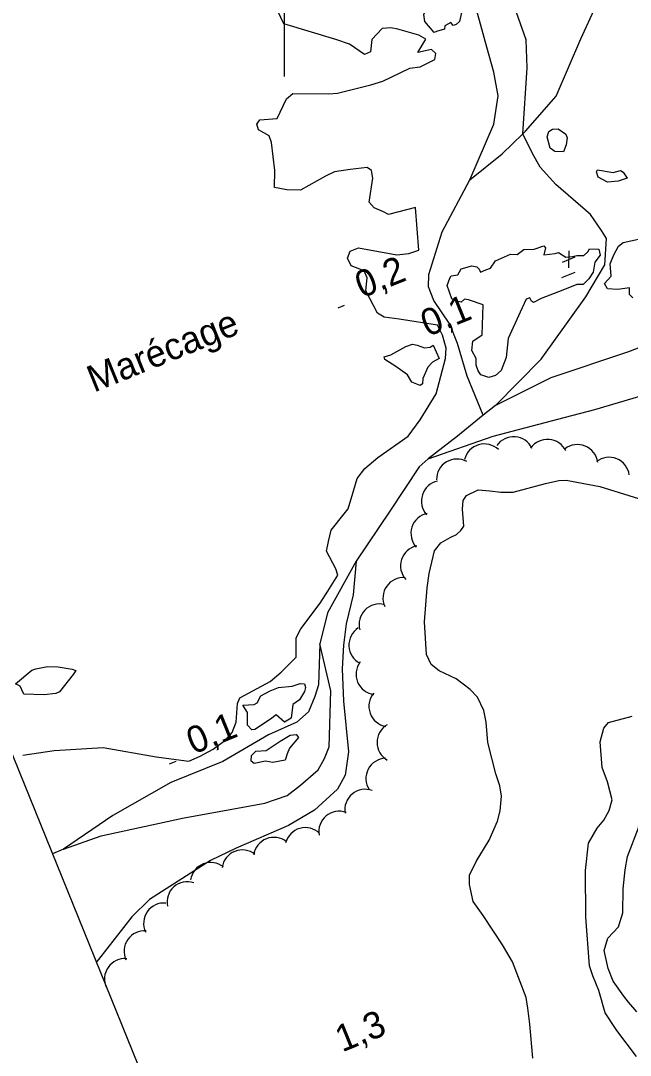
# Model space of a CAD drawing. Extents: x 362852 to 366875, y 5563573 to 5566479.
# Drawn here: x 362961.3 to 363050.9, y 5564846.1 to 5564998.2 of the extents above; entities that cross this region are included whole.
import ezdxf

# ---------------------------------------------------------------- set-up
doc = ezdxf.new("R2010")
doc.units = 0
for name, color, linetype in [('Niveau 2', 7, 'Continuous'), ('Niveau 22', 7, 'Continuous'), ('Niveau 3', 7, 'Continuous'), ('Niveau 4', 7, 'Continuous'), ('Niveau 44', 7, 'Continuous'), ('Niveau 60', 7, 'Continuous'), ('Niveau 61', 7, 'Continuous'), ('Niveau 7', 7, 'Continuous')]:
    doc.layers.add(name, color=color, linetype=linetype)

msp = doc.modelspace()

# ---------------------------------------------------------------- linework, layer by layer
at = {"layer": 'Niveau 2'}
for points in [[(363029.38, 5564896.8), (363028.42, 5564898.78), (363027.38, 5564899.91), (363025.28, 5564901.48), (363022.79, 5564902.63), (363021.64, 5564903.58), (363020.96, 5564905.05), (363020.65, 5564909.82), (363021.06, 5564914.82), (363021.35, 5564916.95), (363022.14, 5564920.29), (363023.03, 5564921.47), (363024.4, 5564922.24), (363025.34, 5564922.69), (363025.97, 5564923.27), (363026.45, 5564923.91), (363026.23, 5564926.39), (363026.31, 5564927.68), (363026.83, 5564928.4), (363028.54, 5564929.24), (363030.24, 5564929.08), (363031.89, 5564928.89), (363033.7, 5564928.9), (363038.43, 5564930.19), (363040.37, 5564930.63), (363041.49, 5564930.66), (363046.4, 5564929.71), (363052.09, 5564927.96)], [(363036.55, 5564845.69), (363036.13, 5564850.72), (363035.84, 5564853.05), (363035.61, 5564854.64), (363033.6, 5564859.88), (363032.13, 5564862.34), (363029.25, 5564866.65), (363027.81, 5564868.74), (363027.27, 5564871.21), (363027.26, 5564872.58), (363028.22, 5564874.62), (363030.17, 5564877.75), (363031.39, 5564880.52), (363031.75, 5564882.05), (363031.97, 5564884.22), (363031.7, 5564885.74), (363031.15, 5564887.51), (363029.97, 5564892.1), (363029.73, 5564895.07), (363029.38, 5564896.8)], [(363051.79, 5564845.96), (363048.93, 5564849.77), (363047.22, 5564852.37), (363046.27, 5564855.66), (363045.37, 5564857.79), (363044.88, 5564859.27), (363044.37, 5564866.45), (363044.3, 5564873.31), (363044.75, 5564877.31), (363046.01, 5564879.53), (363047.02, 5564880.7), (363047.81, 5564882.1), (363048.22, 5564883.65), (363047.54, 5564886.31), (363046.78, 5564888.43), (363046.46, 5564892.18), (363047.03, 5564894.23), (363047.7, 5564895.02), (363051.18, 5564895.98)], [(363051.84, 5564852.49), (363050.62, 5564853.91), (363049.93, 5564854.81), (363048.37, 5564857.03), (363047.66, 5564858.86), (363047.04, 5564861.54), (363047.6, 5564863.34), (363049.15, 5564864.99), (363049.78, 5564867.06), (363049.86, 5564870.6), (363050.12, 5564873.4), (363050.48, 5564875.36), (363052.1, 5564879.54), (363052.42, 5564881.61), (363052.62, 5564883.51), (363053.02, 5564885.24), (363053.96, 5564887.76)]]:
    msp.add_lwpolyline(points, dxfattribs=at)
at = {"layer": 'Niveau 22'}
for points in [[(363031.07, 5564941.65), (363037.79, 5564948.46), (363044.36, 5564957.62), (363047.16, 5564962.31), (363047.42, 5564966.19), (363046.67, 5564967.38), (363045.06, 5564969.72), (363039.95, 5564974.11), (363037.63, 5564976.65), (363036.52, 5564978.69), (363035.11, 5564981.57), (363035.74, 5564991.26), (363035.57, 5564995.39), (363033.63, 5565000.92), (363030.93, 5565008.94), (363029.21, 5565013.74), (363027.55, 5565015.62), (363024.49, 5565017.66), (363019.44, 5565020.74), (363017.25, 5565022.95)], [(363035.11, 5564981.57), (363035.5, 5564981.94), (363039.99, 5564987.09), (363043.62, 5564995.51), (363045.85, 5565000.35), (363048.13, 5565002.69), (363051.42, 5565004.4), (363054.76, 5565005.42), (363062.96, 5565006.76), (363075.07, 5565009.75), (363087.17, 5565012.5), (363100.7, 5565014.26), (363104.69, 5565014.56)], [(363029.28, 5564940.19), (363026.94, 5564945.95), (363025.51, 5564950.73), (363024.37, 5564953.58), (363022.02, 5564957.07), (363021.24, 5564959.07), (363021.29, 5564960.91), (363023.24, 5564967.15), (363027.3, 5564974.81), (363030.86, 5564982.99), (363031.5, 5564987.15), (363030.84, 5564990.65), (363029.81, 5564994.3), (363027.55, 5565002.52)], [(363021.2, 5564933.79), (363030.75, 5564937.13), (363040.25, 5564939.62), (363045.66, 5564941.05), (363059.61, 5564945.18), (363067.76, 5564948.48), (363081.74, 5564953.46), (363087.27, 5564955.53), (363090.06, 5564958.46), (363098.56, 5564970.81), (363105.16, 5564978.1), (363110.96, 5564981.92), (363117.29, 5564985.08), (363125.02, 5564987.23), (363130.21, 5564988.11), (363134.72, 5564988.12), (363146.8, 5564985.44), (363156.11, 5564984.42), (363159.06, 5564984.36), (363163.07, 5564985.55)], [(363027.3, 5564974.81), (363032.06, 5564978.61), (363035.11, 5564981.57)], [(363063.57, 5564954.55), (363050.62, 5564949.5), (363039.21, 5564945.72), (363031.07, 5564941.65), (363029.28, 5564940.19), (363025.5, 5564937.12), (363021.2, 5564933.79), (363019.87, 5564932.6), (363015.57, 5564926.09), (363010.61, 5564918.77), (363006.41, 5564911.15), (363005.24, 5564906.6), (363005.06, 5564900.58), (363004.53, 5564898.85), (363003.58, 5564896.63), (363001.9, 5564895.1), (362997.74, 5564893.21), (362991.02, 5564889.32), (362983.34, 5564886.21), (362974.82, 5564881.38), (362967.6, 5564876.42), (362965.98, 5564875.76)], [(363010.61, 5564918.77), (363010.18, 5564913.82), (363009.13, 5564909.53), (363008.73, 5564906.43), (363008.53, 5564902.93), (363008.72, 5564898.16), (363009.5, 5564890.74), (363008.99, 5564887.32), (363007.86, 5564885.22), (363004.5, 5564882.17), (363000.68, 5564879.92), (362992.97, 5564876.58), (362989.2, 5564874.77), (362980.25, 5564869.03), (362977.63, 5564866.46), (362972.72, 5564860.2), (362972.44, 5564859.85)], [(362967.6, 5564876.42), (362973.13, 5564878.37), (362985.09, 5564881), (362997.17, 5564883.2), (363000.46, 5564884.33), (363002.4, 5564885.83), (363005.03, 5564888.09), (363005.97, 5564889.74), (363006.63, 5564891.46), (363006.87, 5564899.7), (363005.24, 5564906.6)]]:
    msp.add_lwpolyline(points, dxfattribs=at)
at = {"layer": 'Niveau 3'}
for p, q in [((363040.91, 5564962.71), (363042.79, 5564963.5)), ((363041.85, 5564964.39), (363041.8, 5564961.87)), ((363040.83, 5564960.43), (363042.77, 5564961.22)), ((363007.94, 5564956), (363008.9, 5564956.39)), ((362983.17, 5564888.95), (362984.13, 5564889.34))]:
    msp.add_line(p, q, dxfattribs=at)
at = {"layer": 'Niveau 4'}
for points in [[(363022.08, 5564996.47), (363020.71, 5564998.09), (363020.54, 5564999.09), (363021.26, 5565000.52), (363022.26, 5565001.13), (363023.36, 5565001.21), (363024.23, 5565001.08), (363025.04, 5565000.79), (363025.56, 5565000.31), (363026.07, 5564999.4), (363025.8, 5564998.09), (363025.3, 5564997.63), (363024.85, 5564997.51), (363024.54, 5564997.94), (363023.63, 5564997.43), (363023.57, 5564996.97), (363022.4, 5564996.6), (363022.08, 5564996.47)], [(363041.09, 5564978.92), (363039.82, 5564978.96), (363039.1, 5564979.47), (363038.67, 5564981.11), (363038.9, 5564981.9), (363039.44, 5564982.25), (363040.3, 5564982.3), (363041.44, 5564981.52), (363041.62, 5564980.96), (363041.47, 5564979.96), (363041.09, 5564978.92)], [(363050.44, 5564975.06), (363049.11, 5564974.63), (363047.54, 5564974.47), (363046.17, 5564975.21), (363045.91, 5564975.98), (363046.1, 5564976.26), (363048.39, 5564975.9), (363049.47, 5564976.16), (363049.87, 5564975.95), (363050.44, 5564975.06)], [(363051.25, 5564957.46), (363050.79, 5564957.95), (363050.76, 5564958.94), (363049.05, 5564958.67), (363047.55, 5564958.79), (363047.11, 5564959.55), (363048.09, 5564960.65), (363047.95, 5564962.48), (363048.48, 5564963.77), (363049.14, 5564965.05), (363049.85, 5564965.59), (363052.09, 5564966.09)], [(363046.25, 5564964.59), (363046.48, 5564963.74), (363045.66, 5564962.71), (363045.46, 5564961.24), (363044.8, 5564960.27), (363043.96, 5564959.42), (363043.03, 5564959.4), (363040.98, 5564958.61), (363037.8, 5564957.34), (363036.65, 5564956.79), (363036.38, 5564956.99), (363036.12, 5564957.45), (363035.57, 5564957.28), (363034.69, 5564955.34), (363032.93, 5564951.46), (363032.64, 5564948.7), (363031.94, 5564946.78), (363031.06, 5564946.03), (363030.11, 5564945.76), (363028.94, 5564946.15), (363028.56, 5564946.74), (363028.23, 5564947.54), (363028.24, 5564948.55), (363027.62, 5564949.74), (363027.74, 5564951.11), (363029.12, 5564952), (363029.26, 5564956.45), (363027.13, 5564957.19), (363026.53, 5564957.26), (363026.04, 5564956.8), (363025.4, 5564956.97), (363024.69, 5564957.3), (363023.99, 5564959.27), (363024.35, 5564960.36), (363024.58, 5564960.71), (363025.53, 5564960.85), (363026.05, 5564961.7), (363027.61, 5564962.17), (363028.36, 5564962.04), (363028.7, 5564961.68), (363028.87, 5564961.25), (363029.68, 5564961.59), (363030.34, 5564961.81), (363031.06, 5564962.92), (363033.3, 5564963.87), (363034.26, 5564963.83), (363035.27, 5564964.57), (363036.75, 5564964.62), (363038.19, 5564965.1), (363038.43, 5564964.82), (363038.18, 5564963.78), (363039.85, 5564963.98), (363040.35, 5564964.12), (363041.4, 5564963.43), (363042.42, 5564963.55), (363043.05, 5564963.68), (363044.06, 5564963.67), (363044.64, 5564964.23), (363044.9, 5564964.65), (363046.25, 5564964.59)], [(363022.8, 5564948.54), (363021.83, 5564948.01), (363021.13, 5564947.28), (363020.4, 5564945.59), (363020.34, 5564944.81), (363020.02, 5564944.55), (363018.8, 5564945.05), (363018.15, 5564946.15), (363016.44, 5564947.38), (363014.82, 5564948.4), (363014.72, 5564948.79), (363015.72, 5564949.09), (363017.9, 5564950.32), (363018.89, 5564950.67), (363019.58, 5564950.52), (363020.64, 5564950.09), (363021.48, 5564950.19), (363021.91, 5564950.5), (363022.8, 5564948.54)], [(362960.54, 5564900.72), (362962.91, 5564902.72), (362963.52, 5564902.91), (362965.26, 5564903.27), (362966.78, 5564903.22), (362968.87, 5564902.9), (362969.4, 5564902.68), (362969.02, 5564902.08), (362967.01, 5564899.54), (362966.48, 5564899.32), (362964.75, 5564899.1), (362961.74, 5564899.22), (362961.47, 5564899.86), (362961.2, 5564900.37), (362960.54, 5564900.72)], [(362993.96, 5564897.57), (362995.61, 5564897.69), (362996.07, 5564897.95), (362996.57, 5564898.98), (362997.97, 5564899.69), (362999.2, 5564900.2), (363001.21, 5564900.36), (363002.35, 5564900.77), (363003, 5564900.73), (363003.17, 5564900.17), (363003.03, 5564899.61), (363002.3, 5564898.36), (363001.32, 5564897.7), (363001.03, 5564895.7), (363000.08, 5564895.11), (362998.83, 5564896.15), (362998.03, 5564895.51), (362995.7, 5564894.03), (362995.28, 5564893.98), (362994.63, 5564894.64), (362994.63, 5564895.39), (362994.65, 5564896.53), (362993.96, 5564897.57)], [(363000.18, 5564889.5), (362998.37, 5564889.18), (362997.29, 5564889.35), (362995.61, 5564889.02), (362995.16, 5564889.34), (362995.24, 5564890.19), (362995.85, 5564890.82), (362997.39, 5564890.9), (362999.43, 5564892.32), (363000.89, 5564893.19), (363001.8, 5564893.26), (363002.11, 5564892.82), (363000.82, 5564891.27), (363000.48, 5564890.44), (363000.18, 5564889.5)]]:
    msp.add_lwpolyline(points, dxfattribs=at)
at = {"layer": 'Niveau 44'}
for centre, start, end in [((363029.45, 5564932.98), 46.3352, 166.3131), ((363033.74, 5564934.04), 25.5988, 145.5767), ((363038.72, 5564933.66), 25.5988, 145.5767), ((363043.14, 5564932.9), 7.8572, 127.8352), ((363047.77, 5564931.02), 7.8572, 127.8352), ((363025.42, 5564930.77), 61.0877, 181.0657), ((363023.19, 5564927.59), 102.15, 222.128), ((363021.66, 5564922.83), 102.15, 222.128), ((363020.12, 5564918.07), 102.15, 222.128), ((363017.54, 5564913.34), 84.8038, 204.7817), ((363014.03, 5564909.46), 75.5682, 195.5461), ((363012.53, 5564906.4), 122.4128, 242.3908), ((363013.59, 5564902.13), 142.7589, 262.7369), ((363015.48, 5564897.43), 139.9833, 259.9612), ((363016.67, 5564892.12), 120.337, 240.315), ((363015.03, 5564886.78), 92.2628, 212.2407), ((363011.94, 5564882.22), 70.0201, 189.998), ((363008.11, 5564879), 70.0201, 189.998), ((363003.14, 5564876.59), 45.7533, 165.7313), ((362998.52, 5564875.16), 51.7079, 171.6858), ((362993.87, 5564873.31), 51.7079, 171.6858), ((362989.23, 5564871.46), 51.7079, 171.6858), ((362985.8, 5564868.63), 71.6602, 191.6382), ((362982.36, 5564865.51), 84.9709, 204.9488), ((362979.49, 5564861.42), 84.9709, 204.9488), ((362976.61, 5564857.33), 84.9709, 204.9488)]:
    msp.add_arc(centre, 3, start, end, dxfattribs=at)
at = {"layer": 'Niveau 60'}
msp.add_lwpolyline([(362880.89, 5565085.4), (365762.56, 5566255.07), (366364.73, 5564771.5), (366364.73, 5564771.5), (363483.08, 5563601.82), (362880.89, 5565085.4)], dxfattribs=at)
at = {"layer": 'Niveau 61'}
msp.add_line((363000, 5565010), (363000, 5564990), dxfattribs=at)
at = {"layer": 'Niveau 7'}
msp.add_lwpolyline([(362961.62, 5564890.24), (362966.23, 5564890.92), (362973.4, 5564891.35), (362981.2, 5564889.97), (362985.99, 5564889.34), (362987.67, 5564890.11), (362989.58, 5564891.1), (362991.49, 5564892.53), (362992.37, 5564893.59), (362992.99, 5564895.11), (362993.17, 5564897.82), (362993.51, 5564898.66), (362997.95, 5564901.09), (362999.57, 5564902.46), (363001.8, 5564904.65), (363001.8, 5564907.47), (363002.49, 5564908.83), (363005.31, 5564912.59), (363006.46, 5564914.33), (363007.91, 5564916.7), (363007.64, 5564917.65), (363006.25, 5564920.21), (363006.53, 5564921.64), (363006.95, 5564923.33), (363008.85, 5564925.69), (363009.41, 5564926.43), (363010.25, 5564929.23), (363010.75, 5564930.89), (363011.88, 5564932.37), (363013.78, 5564933.98), (363018.24, 5564937.11), (363019.99, 5564939.54), (363022.34, 5564943.35), (363023.75, 5564948.53), (363023.85, 5564950.08), (363023.3, 5564951.98), (363022.57, 5564953.43), (363016.92, 5564954.33), (363014.73, 5564954.6), (363013.73, 5564955.19), (363012.03, 5564958.49), (363012.23, 5564960.4), (363011.8, 5564961.42), (363009.85, 5564962.17), (363009.33, 5564963.27), (363009.71, 5564964.31), (363010.94, 5564964.82), (363016.58, 5564963.8), (363018.33, 5564963.97), (363019.82, 5564964.47), (363019.32, 5564970.73), (363015.36, 5564969.69), (363014.63, 5564970.08), (363013.25, 5564970.69), (363012.52, 5564971.52), (363013.04, 5564975.06), (363012.88, 5564976.19), (363012.21, 5564976.6), (363009.7, 5564976.3), (363007.44, 5564975.98), (363006.08, 5564975.34), (363002.41, 5564973.3), (363000.39, 5564973.33), (362998.62, 5564973.66), (362998.63, 5564976.18), (362998.15, 5564980.31), (362997.8, 5564981.29), (362996.25, 5564982.15), (362996.02, 5564982.99), (362996.45, 5564983.62), (362999.01, 5564983.81), (363000.37, 5564986.7), (363001.3, 5564987.47), (363006.52, 5564987.46), (363007.87, 5564987.53), (363012.75, 5564988.76), (363014.53, 5564989.32), (363018.5, 5564991.23), (363019.99, 5564991.42), (363022.19, 5564992.47), (363022.3, 5564993.39), (363021.69, 5564993.95), (363019.66, 5564993.54), (363020.86, 5564995.49), (363019.8, 5564996.05), (363016.72, 5564996.96), (363015.7, 5564997.15), (363014.42, 5564997.06), (363012.91, 5564995.42), (363012.71, 5564993.64), (363011.83, 5564993.21), (363009.62, 5564994.73), (363007.64, 5564995.41), (362999.95, 5564997.71), (362999.09, 5564999.61)], dxfattribs=at)

# ---------------------------------------------------------------- texts
at = {"layer": 'Niveau 3'}
for s, rotation, p in [('0,2  ', 22.09, (363011.45, 5564957.36)), ('    0,1', 22.0899, (363015.69, 5564949.5)), ('0,1  ', 22.09, (362986.68, 5564890.31)), ('1,3  ', 22.09, (363008.54, 5564846.53))]:
    msp.add_text(s, height=3.93, rotation=rotation, dxfattribs=at).set_placement(p)
at = {"layer": 'Niveau 7'}
msp.add_text('Marécage', height=3.93, rotation=22.09, dxfattribs=at).set_placement((362972.06, 5564943.51))

doc.saveas('drawing.dxf')
